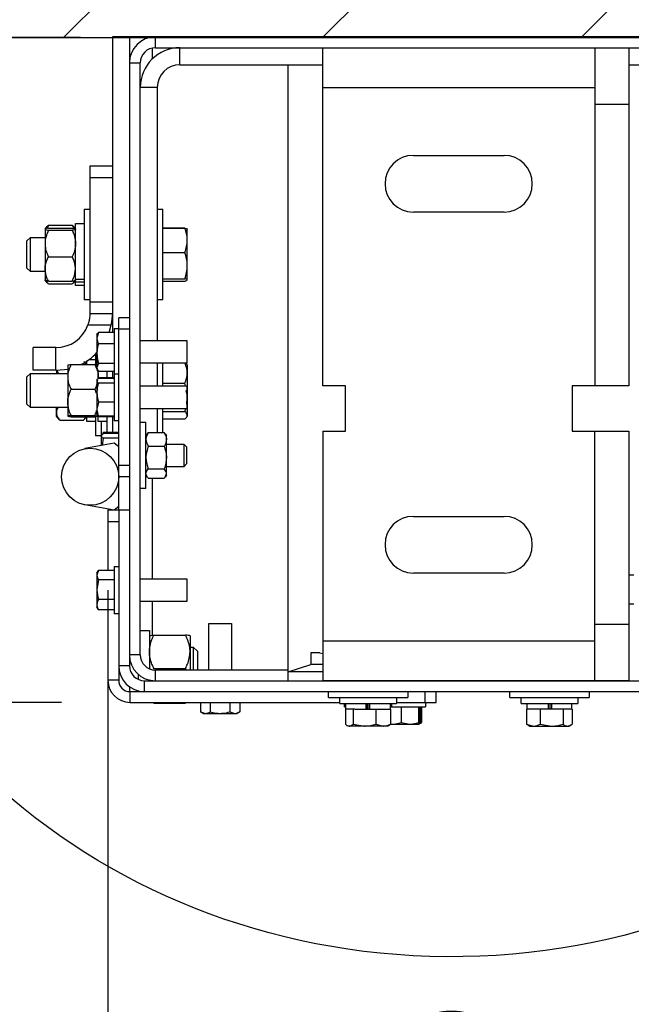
# Model space of a CAD drawing. Header units: inches. Extents: x 170 to 312, y 215 to 248.
# Tile 513 of 557: x 275.529 to 275.946, y 238.45 to 239.123. Entities that reach past the tile are written whole.
import ezdxf

# ---------------------------------------------------------------- set-up
doc = ezdxf.new("R2010")
doc.units = ezdxf.units.IN
doc.header["$LTSCALE"] = 0.25
doc.header["$MEASUREMENT"] = 0
for name, color, linetype in [('ANNOTATIONS', 1, 'Continuous'), ('DETAILS', 4, 'Continuous'), ('STANDARD MOTOR LH', 7, 'Continuous')]:
    doc.layers.add(name, color=color, linetype=linetype)
doc.styles.add('ARIAL', font='arial.ttf', dxfattribs={"height": 0.09375})
doc.dimstyles.new('STANDARD$0', dxfattribs={"dimtxt": 0.09375, "dimasz": 0.09375, "dimexe": 0.03125, "dimexo": 0.046875, "dimgap": 0.09, "dimtad": 0, "dimtih": 1, "dimtoh": 1, "dimdec": 4, "dimzin": 0, "dimdsep": 46, "dimtxsty": 'ARIAL', "dimcen": 0.09, "dimadec": 0, "dimazin": 0, "dimtfac": 1, "dimtdec": 4, "dimtofl": 0, "dimtmove": 0, "dimatfit": 1, "dimfxl": 1, "dimtolj": 1, "dimtzin": 0, "dimarcsym": 0})

# ---------------------------------------------------------------- blocks, each defined once
blk = doc.blocks.new('*D248')
at = {"layer": 'ANNOTATIONS', "color": 0, "lineweight": -2, "transparency": 16777216}
for p, q in [((275.58888, 238.73315), (275.58888, 238.35022)), ((276.09173, 238.71486), (276.09173, 238.35022)), ((275.68263, 238.3971), (275.73047, 238.3971)), ((275.99798, 238.3971), (275.96335, 238.3971))]:
    blk.add_line(p, q, dxfattribs=at)
at = {"layer": 'ANNOTATIONS', "color": 0, "transparency": 16777216}
for points in [[(275.68263, 238.41272), (275.68263, 238.38147), (275.58888, 238.3971)], [(275.99798, 238.41272), (275.99798, 238.38147), (276.09173, 238.3971)]]:
    blk.add_solid(points, dxfattribs=at)
at = {"layer": 'defpoints', "color": 0, "transparency": 16777216}
for p in [(275.58888, 238.78003), (276.09173, 238.76173), (276.09173, 238.3971)]:
    blk.add_point(p, dxfattribs=at)
at = {"layer": 'ANNOTATIONS', "color": 0, "transparency": 16777216, "insert": (275.84691, 238.3971), "char_height": 0.09375, "attachment_point": 5, "style": 'ARIAL'}
blk.add_mtext('\\A1;8"', dxfattribs=at)
blk = doc.blocks.new('*D249')
at = {"layer": 'ANNOTATIONS', "color": 0, "lineweight": -2, "transparency": 16777216}
for p, q in [((275.06877, 239.20442), (275.06877, 239.29817)), ((275.57017, 239.11067), (275.0219, 239.11067)), ((275.55712, 238.65653), (275.0219, 238.65653)), ((275.06877, 238.56278), (275.06877, 238.46903))]:
    blk.add_line(p, q, dxfattribs=at)
at = {"layer": 'ANNOTATIONS', "color": 0, "transparency": 16777216}
for points in [[(275.05315, 239.20442), (275.0844, 239.20442), (275.06877, 239.11067)], [(275.05315, 238.56278), (275.0844, 238.56278), (275.06877, 238.65653)]]:
    blk.add_solid(points, dxfattribs=at)
at = {"layer": 'defpoints', "color": 0, "transparency": 16777216}
for p in [(275.61704, 239.11067), (275.06877, 238.65653), (275.60399, 238.65653)]:
    blk.add_point(p, dxfattribs=at)
at = {"layer": 'ANNOTATIONS', "color": 0, "transparency": 16777216, "insert": (275.06877, 238.92903), "char_height": 0.09375, "attachment_point": 5, "style": 'ARIAL'}
blk.add_mtext('\\A1;7 7/32"', dxfattribs=at)

msp = doc.modelspace()

# ---------------------------------------------------------------- hatches: boundary and pattern name
at = {"layer": 'STANDARD MOTOR LH'}
h = msp.add_hatch(dxfattribs=at)
h.set_pattern_fill('ANSI31', color=256, style=0)
h.set_pattern_definition([(45, (99.64773, -11.93033), (-0.08838835, 0.08838835), [])])
h.paths.add_polyline_path([(276.09173, 239.62629), (275.40423, 239.62629), (275.40423, 239.38909), (275.34013, 239.38909), (275.4822, 239.34219), (275.40423, 239.34219), (275.40423, 239.11067), (276.09173, 239.11067), (276.09173, 239.27317)])

# ---------------------------------------------------------------- linework, layer by layer
at = {"layer": 'DETAILS'}
msp.add_ellipse((275.82295, 238.88981), major_axis=(0.4425, -0.00305), ratio=0.919729, dxfattribs=at)
at = {"layer": 'STANDARD MOTOR LH'}
for p, q in [((275.40423, 239.11067), (276.09173, 239.11067)), ((275.59201, 239.11101), (275.59201, 238.90918)), ((276.07402, 239.11101), (275.59201, 239.11101)), ((275.60362, 239.11101), (275.60362, 238.68161)), ((275.6191, 239.11101), (275.6191, 239.11087)), ((275.62133, 239.10364), (275.62133, 239.11101)), ((275.6191, 239.1034), (275.6191, 239.09588)), ((275.62133, 239.10364), (276.07402, 239.10364)), ((275.63809, 239.09203), (275.63809, 239.10364)), ((275.7356, 238.87262), (275.7356, 239.10364)), ((275.92141, 239.10364), (275.92141, 238.87262)), ((275.94464, 239.10364), (275.94464, 238.87262)), ((275.60362, 239.0933), (275.61099, 239.0933)), ((275.61099, 238.68898), (275.61099, 239.0933)), ((275.63809, 239.09203), (275.7356, 239.09203)), ((275.71201, 238.67127), (275.71201, 239.09203)), ((275.94464, 239.09203), (276.06002, 239.09203)), ((275.6226, 239.07654), (275.61099, 239.07654)), ((275.6226, 239.07654), (275.6226, 238.90357)), ((275.7356, 239.07654), (275.92141, 239.07654)), ((275.94464, 239.06493), (275.92141, 239.06493)), ((275.79754, 239.03009), (275.85947, 239.03009)), ((275.57652, 239.02271), (275.57652, 238.92204)), ((275.59201, 239.02271), (275.57652, 239.02271)), ((275.57652, 239.01497), (275.59201, 239.01497)), ((275.57262, 238.99333), (275.57652, 238.99333)), ((275.57262, 238.99333), (275.57262, 238.9314)), ((275.6226, 238.99333), (275.6265, 238.99333)), ((275.6265, 238.9314), (275.6265, 238.99333)), ((275.85947, 238.99138), (275.79754, 238.99138)), ((275.54593, 238.97977), (275.54749, 238.98158)), ((275.54593, 238.97972), (275.54593, 238.94499)), ((275.54825, 238.98239), (275.54692, 238.98018)), ((275.54825, 238.98239), (275.54746, 238.98152)), ((275.54825, 238.98239), (275.56448, 238.98239)), ((275.54825, 238.98047), (275.56448, 238.98047)), ((275.56448, 238.98239), (275.56581, 238.98018)), ((275.56448, 238.98239), (275.56527, 238.98152)), ((275.56524, 238.98158), (275.5668, 238.97977)), ((275.5668, 238.98352), (275.57262, 238.98352)), ((275.5668, 238.94121), (275.5668, 238.98352)), ((275.6265, 238.98062), (275.64155, 238.98062)), ((275.6265, 238.98046), (275.64155, 238.98046)), ((275.64308, 238.97982), (275.6431, 238.97977)), ((275.6431, 238.94501), (275.6431, 238.97974)), ((275.5336, 238.97167), (275.53591, 238.97398)), ((275.53591, 238.97398), (275.54593, 238.97398)), ((275.53591, 238.95075), (275.53591, 238.97398)), ((275.54825, 238.97897), (275.56448, 238.97897)), ((275.5336, 238.95306), (275.5336, 238.97167)), ((275.54825, 238.96087), (275.56448, 238.96087)), ((275.6265, 238.96385), (275.64155, 238.96385)), ((275.53591, 238.95075), (275.5336, 238.95306)), ((275.54593, 238.95075), (275.53591, 238.95075)), ((275.6265, 238.94575), (275.64155, 238.94575)), ((275.54749, 238.94315), (275.54593, 238.94496)), ((275.54825, 238.94426), (275.56448, 238.94426)), ((275.54825, 238.94234), (275.56448, 238.94234)), ((275.5668, 238.94496), (275.56524, 238.94315)), ((275.57262, 238.94526), (275.5668, 238.94526)), ((275.57262, 238.94352), (275.5668, 238.94352)), ((275.57262, 238.94121), (275.5668, 238.94121)), ((275.6265, 238.94427), (275.64155, 238.94427)), ((275.6265, 238.94411), (275.64155, 238.94411)), ((275.6431, 238.94496), (275.64308, 238.94491)), ((275.57652, 238.9314), (275.57262, 238.9314)), ((275.59201, 238.92979), (275.57652, 238.92979)), ((275.6265, 238.9314), (275.6226, 238.9314)), ((275.57652, 238.92204), (275.59201, 238.92204)), ((275.59625, 238.79024), (275.59625, 238.91906)), ((275.60362, 238.91906), (275.59625, 238.91906)), ((275.57519, 238.9143), (275.59122, 238.9143)), ((275.58981, 238.90918), (275.59122, 238.9143)), ((275.58242, 238.90918), (275.58138, 238.90527)), ((275.58138, 238.90745), (275.58208, 238.90864)), ((275.58138, 238.90745), (275.58138, 238.88422)), ((275.58218, 238.90858), (275.58242, 238.90918)), ((275.59315, 238.90918), (275.58242, 238.90918)), ((275.59315, 238.91194), (275.59625, 238.91194)), ((275.59315, 238.91194), (275.59315, 238.84876)), ((275.60362, 238.91132), (275.59625, 238.91132)), ((275.53779, 238.88334), (275.53779, 238.89882)), ((275.5533, 238.89882), (275.53779, 238.89882)), ((275.5533, 238.88334), (275.5533, 238.89882)), ((275.59315, 238.90136), (275.58242, 238.90136)), ((275.61099, 238.90357), (275.6427, 238.90357)), ((275.6427, 238.90357), (275.6427, 238.88809)), ((275.58036, 238.89437), (275.58036, 238.88748)), ((275.56141, 238.88685), (275.56141, 238.85207)), ((275.56373, 238.88729), (275.57996, 238.88729)), ((275.57296, 238.8887), (275.57417, 238.88729)), ((275.57454, 238.88729), (275.57454, 238.88969)), ((275.57589, 238.89061), (275.58036, 238.89061)), ((275.57996, 238.88729), (275.58124, 238.88418)), ((275.58242, 238.88801), (275.58138, 238.88525)), ((275.59315, 238.88801), (275.58242, 238.88801)), ((275.6427, 238.88809), (275.61099, 238.88809)), ((275.6226, 238.88809), (275.6226, 238.87261)), ((275.6265, 238.87261), (275.6265, 238.88809)), ((275.64211, 238.88809), (275.64262, 238.88742)), ((275.64277, 238.88744), (275.6431, 238.88687)), ((275.6431, 238.88687), (275.6431, 238.85206)), ((275.5336, 238.87877), (275.53591, 238.88107)), ((275.5336, 238.86016), (275.5336, 238.87877)), ((275.53591, 238.88107), (275.56141, 238.88107)), ((275.53591, 238.85785), (275.53591, 238.88107)), ((275.5533, 238.88334), (275.53779, 238.88334)), ((275.55367, 238.88334), (275.55367, 238.88107)), ((275.55408, 238.88345), (275.55511, 238.88107)), ((275.58208, 238.88302), (275.58138, 238.88422)), ((275.58228, 238.87882), (275.58216, 238.87782)), ((275.58228, 238.87803), (275.58228, 238.88288)), ((275.59315, 238.88249), (275.58242, 238.88249)), ((275.5881, 238.88249), (275.5881, 238.87827)), ((275.59201, 238.88249), (275.59201, 238.87827)), ((275.59315, 238.88097), (275.59625, 238.88097)), ((275.58138, 238.87648), (275.58198, 238.87752)), ((275.58184, 238.87684), (275.58138, 238.87613)), ((275.58138, 238.87648), (275.58138, 238.85325)), ((275.58242, 238.87776), (275.58229, 238.87756)), ((275.59315, 238.87827), (275.58242, 238.87827)), ((275.59315, 238.87816), (275.58242, 238.87816)), ((275.59315, 238.87776), (275.58242, 238.87776)), ((275.59315, 238.87449), (275.58242, 238.87449)), ((275.61099, 238.87261), (275.6427, 238.87261)), ((275.6265, 238.87449), (275.64155, 238.87449)), ((275.64187, 238.87261), (275.64155, 238.87449)), ((275.6427, 238.87261), (275.6427, 238.85712)), ((275.75109, 238.87262), (275.7356, 238.87262)), ((275.75109, 238.84165), (275.75109, 238.87262)), ((275.90593, 238.87262), (275.90593, 238.84165)), ((275.94464, 238.87262), (275.90593, 238.87262)), ((275.56373, 238.87035), (275.57996, 238.87035)), ((275.53591, 238.85785), (275.5336, 238.86016)), ((275.58242, 238.8616), (275.58138, 238.85678)), ((275.59315, 238.8616), (275.58242, 238.8616)), ((275.6427, 238.86015), (275.6431, 238.86481)), ((275.56141, 238.85785), (275.53591, 238.85785)), ((275.55367, 238.85206), (275.55367, 238.85785)), ((275.55581, 238.84958), (275.55367, 238.85206)), ((275.56373, 238.85252), (275.57996, 238.85252)), ((275.56373, 238.85163), (275.57996, 238.85163)), ((275.57417, 238.85163), (275.5724, 238.84958)), ((275.57454, 238.84831), (275.57454, 238.85163)), ((275.57996, 238.85252), (275.5816, 238.85231)), ((275.58036, 238.85156), (275.58036, 238.83849)), ((275.58198, 238.85221), (275.58138, 238.85325)), ((275.58242, 238.85197), (275.58184, 238.85289)), ((275.58242, 238.85157), (275.58213, 238.8523)), ((275.58228, 238.84831), (275.58228, 238.8517)), ((275.59315, 238.85197), (275.58242, 238.85197)), ((275.59315, 238.85157), (275.58242, 238.85157)), ((275.59315, 238.85146), (275.58242, 238.85146)), ((275.5881, 238.85146), (275.5881, 238.8409)), ((275.59201, 238.85146), (275.59201, 238.8409)), ((275.6427, 238.85712), (275.61099, 238.85712)), ((275.6226, 238.85712), (275.6226, 238.84079)), ((275.6265, 238.84079), (275.6265, 238.85712)), ((275.6265, 238.85513), (275.64155, 238.85513)), ((275.64155, 238.85513), (275.64202, 238.85712)), ((275.6431, 238.85206), (275.64277, 238.85149)), ((275.55576, 238.84965), (275.55599, 238.84937)), ((275.55599, 238.84937), (275.57222, 238.84937)), ((275.57245, 238.84965), (275.57222, 238.84937)), ((275.58036, 238.84831), (275.57454, 238.84831)), ((275.5881, 238.84831), (275.58228, 238.84831)), ((275.58426, 238.84831), (275.58426, 238.83849)), ((275.59625, 238.84876), (275.59315, 238.84876)), ((275.59619, 238.84876), (275.59619, 238.83115)), ((275.61099, 238.84797), (275.61489, 238.84797)), ((275.61489, 238.80251), (275.61489, 238.84797)), ((275.6265, 238.8501), (275.64155, 238.8501)), ((275.58426, 238.83849), (275.58036, 238.83849)), ((275.58454, 238.8388), (275.58471, 238.8391)), ((275.58454, 238.83196), (275.58454, 238.83852)), ((275.58546, 238.8404), (275.58574, 238.84088)), ((275.58575, 238.8409), (275.58555, 238.84025)), ((275.59619, 238.8409), (275.58575, 238.8409)), ((275.59619, 238.84012), (275.58575, 238.84012)), ((275.61489, 238.83879), (275.61582, 238.84004)), ((275.61597, 238.83999), (275.61644, 238.84079)), ((275.61644, 238.84079), (275.62734, 238.84079)), ((275.62781, 238.83999), (275.62734, 238.84079)), ((275.62796, 238.84004), (275.62889, 238.83879)), ((275.62889, 238.81169), (275.62889, 238.83879)), ((275.7356, 238.84165), (275.7356, 238.67133)), ((275.7356, 238.84165), (275.75109, 238.84165)), ((275.90593, 238.84165), (275.94464, 238.84165)), ((275.92141, 238.67133), (275.92141, 238.84165)), ((275.94464, 238.84165), (275.94464, 238.67133)), ((275.59327, 238.83357), (275.57319, 238.82986)), ((275.58575, 238.83691), (275.58496, 238.83203)), ((275.59619, 238.83691), (275.58575, 238.83691)), ((275.59625, 238.8311), (275.59327, 238.83357)), ((275.61644, 238.83154), (275.62734, 238.83154)), ((275.62889, 238.83298), (275.6408, 238.83298)), ((275.6408, 238.83298), (275.64264, 238.83114)), ((275.6408, 238.83298), (275.6408, 238.8175)), ((275.64264, 238.83114), (275.64264, 238.81934)), ((275.60362, 238.81841), (275.59625, 238.81841)), ((275.64264, 238.81934), (275.6408, 238.8175)), ((275.61582, 238.81044), (275.61489, 238.81169)), ((275.61644, 238.81599), (275.62734, 238.81599)), ((275.62889, 238.81169), (275.62796, 238.81044)), ((275.6408, 238.8175), (275.62889, 238.8175)), ((275.60362, 238.81067), (275.59625, 238.81067)), ((275.61644, 238.80969), (275.62734, 238.80969)), ((275.6191, 238.80969), (275.6191, 238.74095)), ((275.61489, 238.80251), (275.61099, 238.80251)), ((275.59327, 238.78777), (275.57319, 238.79149)), ((275.58888, 238.78777), (275.58888, 238.74661)), ((275.60362, 238.78777), (275.58888, 238.78777)), ((275.59201, 238.788), (275.59201, 238.78777)), ((275.59625, 238.79024), (275.59327, 238.78777)), ((275.59619, 238.79019), (275.59619, 238.78777)), ((275.59625, 238.78777), (275.59625, 238.67164)), ((275.58888, 238.78003), (275.59625, 238.78003)), ((275.79754, 238.78359), (275.85947, 238.78359)), ((275.58242, 238.74661), (275.58138, 238.74342)), ((275.58138, 238.74482), (275.5824, 238.74658)), ((275.58138, 238.74482), (275.58138, 238.72159)), ((275.59315, 238.74661), (275.58242, 238.74661)), ((275.58888, 238.74661), (275.58242, 238.74661)), ((275.59315, 238.74931), (275.59625, 238.74931)), ((275.59315, 238.74931), (275.59315, 238.7171)), ((275.85947, 238.74488), (275.79754, 238.74488)), ((275.58242, 238.74024), (275.58138, 238.73354)), ((275.59315, 238.74024), (275.58242, 238.74024)), ((275.61099, 238.74095), (275.6427, 238.74095)), ((275.6427, 238.74095), (275.6427, 238.72546)), ((275.94464, 238.74358), (275.94824, 238.74358)), ((275.59315, 238.72684), (275.58242, 238.72684)), ((275.6427, 238.72546), (275.61099, 238.72546)), ((275.6191, 238.72546), (275.6191, 238.70237)), ((275.58231, 238.71998), (275.58138, 238.72159)), ((275.58242, 238.7198), (275.58235, 238.72001)), ((275.59315, 238.7198), (275.58242, 238.7198)), ((275.58888, 238.71979), (275.58242, 238.71979)), ((275.58888, 238.7198), (275.58888, 238.67164)), ((275.59625, 238.7171), (275.59315, 238.7171)), ((275.94824, 238.72357), (275.94464, 238.72357)), ((275.65781, 238.67864), (275.65781, 238.71035)), ((275.65781, 238.71035), (275.6733, 238.71035)), ((275.6733, 238.71035), (275.6733, 238.67864)), ((275.61099, 238.70573), (275.61725, 238.70573)), ((275.61725, 238.70573), (275.61725, 238.67948)), ((275.92141, 238.71004), (275.94464, 238.71004)), ((275.62034, 238.70249), (275.6419, 238.70249)), ((275.64499, 238.70203), (275.64499, 238.67864)), ((275.92141, 238.69843), (275.7356, 238.69843)), ((275.64499, 238.6943), (275.64723, 238.6943)), ((275.64723, 238.6943), (275.65007, 238.69146)), ((275.64723, 238.6943), (275.64723, 238.67864)), ((275.65007, 238.69146), (275.65007, 238.67864)), ((275.72749, 238.69047), (275.72749, 238.68242)), ((275.73368, 238.69047), (275.72749, 238.69047)), ((275.73368, 238.69047), (275.7356, 238.68989)), ((275.61099, 238.68898), (275.60362, 238.68898)), ((275.60362, 238.68161), (275.59625, 238.68161)), ((275.62034, 238.67974), (275.62002, 238.67891)), ((275.62034, 238.67974), (275.6419, 238.67974)), ((275.62133, 238.67127), (275.62133, 238.67864)), ((275.71201, 238.67864), (275.62133, 238.67864)), ((275.6419, 238.67974), (275.64233, 238.67864)), ((275.71201, 238.67746), (275.72749, 238.68242)), ((275.7356, 238.67746), (275.71201, 238.67746)), ((275.7356, 238.68242), (275.72749, 238.68242)), ((275.59625, 238.67164), (275.58888, 238.67164)), ((275.6095, 238.6758), (275.6095, 238.67228)), ((275.61396, 238.6639), (275.61396, 238.67127)), ((275.61396, 238.67127), (276.07402, 238.67127)), ((275.61725, 238.67175), (275.61725, 238.67127)), ((275.61783, 238.67198), (275.61772, 238.67127)), ((275.94464, 238.67133), (275.7356, 238.67133)), ((275.75883, 238.67127), (275.75883, 238.67133)), ((275.77431, 238.67133), (275.77431, 238.67127)), ((275.78206, 238.67127), (275.78206, 238.67133)), ((275.79754, 238.67133), (275.79754, 238.67127)), ((275.8827, 238.67127), (275.8827, 238.67133)), ((275.89818, 238.67133), (275.89818, 238.67127)), ((275.60362, 238.66723), (275.60362, 238.66391)), ((275.60399, 238.65653), (275.60399, 238.6639)), ((275.60399, 238.6639), (276.07402, 238.6639)), ((275.6095, 238.66447), (275.6095, 238.6639)), ((275.73947, 238.65987), (275.73947, 238.6639)), ((275.79367, 238.6639), (275.79367, 238.65987)), ((275.80528, 238.6639), (275.80528, 238.65653)), ((275.81302, 238.65653), (275.81302, 238.6639)), ((275.86335, 238.65987), (275.86335, 238.6639)), ((275.91754, 238.6639), (275.91754, 238.65987)), ((275.60399, 238.65653), (275.74722, 238.65653)), ((275.62013, 238.65653), (275.62034, 238.65607)), ((275.64211, 238.65653), (275.6419, 238.65607)), ((275.65215, 238.65653), (275.65215, 238.65007)), ((275.65885, 238.65653), (275.65885, 238.65007)), ((275.67226, 238.65653), (275.67226, 238.65007)), ((275.67896, 238.65653), (275.67896, 238.65007)), ((275.73947, 238.65987), (275.79367, 238.65987)), ((275.74722, 238.65585), (275.74722, 238.65987)), ((275.78593, 238.65987), (275.78593, 238.65585)), ((275.78593, 238.65653), (275.81302, 238.65653)), ((275.8059, 238.65653), (275.8059, 238.65343)), ((275.86335, 238.65987), (275.91754, 238.65987)), ((275.87109, 238.65585), (275.87109, 238.65987)), ((275.9098, 238.65987), (275.9098, 238.65585)), ((275.62034, 238.65607), (275.6419, 238.65607)), ((275.65394, 238.64903), (275.65215, 238.65007)), ((275.65215, 238.65007), (275.6555, 238.64903)), ((275.67226, 238.65007), (275.67561, 238.64903)), ((275.67896, 238.65007), (275.67717, 238.64903)), ((275.74722, 238.65585), (275.78593, 238.65585)), ((275.75047, 238.65343), (275.75047, 238.65585)), ((275.75047, 238.65343), (275.75139, 238.65343)), ((275.75117, 238.65201), (275.75117, 238.64157)), ((275.75586, 238.65201), (275.75117, 238.65201)), ((275.75149, 238.65201), (275.75149, 238.65585)), ((275.75763, 238.65201), (275.75599, 238.65201)), ((275.75641, 238.65201), (275.75641, 238.64157)), ((275.75785, 238.65201), (275.78197, 238.65201)), ((275.76536, 238.65201), (275.76536, 238.65585)), ((275.76592, 238.65585), (275.76592, 238.65201)), ((275.76719, 238.65585), (275.76719, 238.65201)), ((275.76772, 238.65201), (275.76772, 238.65585)), ((275.77181, 238.65201), (275.77181, 238.64157)), ((275.78165, 238.65585), (275.78165, 238.65201)), ((275.78165, 238.65343), (275.8059, 238.65343)), ((275.78197, 238.65201), (275.78197, 238.64157)), ((275.78267, 238.65585), (275.78267, 238.65343)), ((275.7892, 238.65343), (275.7892, 238.6427)), ((275.8011, 238.65343), (275.8011, 238.6427)), ((275.8017, 238.65343), (275.8017, 238.6427)), ((275.80216, 238.65343), (275.80216, 238.6427)), ((275.80321, 238.65343), (275.80321, 238.6427)), ((275.87109, 238.65585), (275.9098, 238.65585)), ((275.87488, 238.65201), (275.87488, 238.64157)), ((275.906, 238.65201), (275.87488, 238.65201)), ((275.87536, 238.65201), (275.87536, 238.65585)), ((275.88422, 238.65201), (275.88422, 238.64157)), ((275.88985, 238.65201), (275.88985, 238.65585)), ((275.89013, 238.65585), (275.89013, 238.65201)), ((275.89139, 238.65585), (275.89139, 238.65201)), ((275.89222, 238.65201), (275.89222, 238.65585)), ((275.89978, 238.65201), (275.89978, 238.64157)), ((275.90552, 238.65585), (275.90552, 238.65201)), ((275.906, 238.65201), (275.906, 238.64157)), ((275.65394, 238.64903), (275.67717, 238.64903)), ((275.75301, 238.64036), (275.75218, 238.64084)), ((275.78014, 238.64036), (275.75301, 238.64036)), ((275.75641, 238.64157), (275.76411, 238.64036)), ((275.77181, 238.64157), (275.77689, 238.64036)), ((275.78096, 238.64084), (275.78014, 238.64036)), ((275.78197, 238.64157), (275.78098, 238.64085)), ((275.78197, 238.64195), (275.78355, 238.64166)), ((275.78197, 238.64166), (275.8014, 238.64166)), ((275.7892, 238.6427), (275.79515, 238.64166)), ((275.80142, 238.64167), (275.80141, 238.64166)), ((275.80321, 238.6427), (275.80142, 238.64167)), ((275.80216, 238.6427), (275.80165, 238.64208)), ((275.80233, 238.64241), (275.80321, 238.6427)), ((275.87488, 238.64157), (275.87955, 238.64036)), ((275.8757, 238.64118), (275.87488, 238.64157)), ((275.87688, 238.64036), (275.87566, 238.64107)), ((275.87688, 238.64036), (275.90401, 238.64036)), ((275.88422, 238.64157), (275.892, 238.64036)), ((275.90522, 238.64107), (275.90401, 238.64036))]:
    msp.add_line(p, q, dxfattribs=at)
at = {"layer": 'STANDARD MOTOR LH', "flags": 128}
msp.add_lwpolyline([(275.5533, 238.88334), (275.55916, 238.88378), (275.56141, 238.88419)], dxfattribs=at)
at = {"layer": 'STANDARD MOTOR LH'}
msp.add_circle((275.57674, 238.81067), 0.01951, dxfattribs=at)
for centre, radius, start, end in [((275.62133, 239.0933), 0.01771, 90, 180), ((275.63809, 239.07654), 0.0271, 90, 180), ((275.62133, 239.0933), 0.01034, 90, 180), ((275.63809, 239.07654), 0.01548, 90, 180), ((275.79754, 239.01074), 0.01935, 90, 270), ((275.85947, 239.01074), 0.01935, 270, 90), ((275.5533, 238.92204), 0.02323, 270, 340.52878), ((275.5533, 238.92204), 0.03871, 296.13582, 316.51878), ((275.79754, 238.76423), 0.01935, 90, 270), ((275.85947, 238.76423), 0.01935, 270, 90), ((275.62133, 238.68898), 0.01771, 180, 270), ((275.62133, 238.68898), 0.01034, 180, 270), ((275.61396, 238.68161), 0.01771, 180, 270), ((275.61396, 238.68161), 0.01034, 180, 270), ((275.60399, 238.67164), 0.01511, 180, 270), ((275.60399, 238.67164), 0.00774, 180, 270)]:
    msp.add_arc(centre, radius, start, end, dxfattribs=at)
for points, knots in [([(275.54825, 238.98047), (275.54764, 238.98035), (275.5464, 238.98011), (275.54593, 238.97986), (275.54593, 238.97972), (275.54593, 238.97972)], [0, 0, 0, 0, 0.483998, 0.985621, 1, 1, 1, 1]), ([(275.54593, 238.97972), (275.54601, 238.97962), (275.54619, 238.9794), (275.54723, 238.97916), (275.54802, 238.97902), (275.54825, 238.97897)], [0, 0, 0, 0, 0.405721, 0.826099, 1, 1, 1, 1]), ([(275.56448, 238.98047), (275.56509, 238.98035), (275.56633, 238.98011), (275.56679, 238.97986), (275.5668, 238.97972), (275.5668, 238.97972)], [0, 0, 0, 0, 0.483998, 0.985621, 1, 1, 1, 1]), ([(275.5668, 238.97972), (275.56671, 238.97962), (275.56653, 238.9794), (275.56549, 238.97916), (275.56471, 238.97902), (275.56448, 238.97897)], [0, 0, 0, 0, 0.405721, 0.826099, 1, 1, 1, 1]), ([(275.6431, 238.97216), (275.6431, 238.97235), (275.64308, 238.97516), (275.64229, 238.97791), (275.64155, 238.98046)], [0, 0, 0, 0, 0.070219, 1, 1, 1, 1]), ([(275.64155, 238.98046), (275.64218, 238.98028), (275.64301, 238.98003), (275.64309, 238.97978), (275.6431, 238.97972)], [0, 0, 0, 0, 0.763373, 1, 1, 1, 1]), ([(275.54825, 238.97897), (275.54764, 238.97757), (275.5464, 238.9747), (275.54593, 238.97157), (275.54593, 238.96997), (275.54593, 238.96992)], [0, 0, 0, 0, 0.483998, 0.985621, 1, 1, 1, 1]), ([(275.56448, 238.97897), (275.56509, 238.97757), (275.56633, 238.9747), (275.56679, 238.97157), (275.5668, 238.96997), (275.5668, 238.96992)], [0, 0, 0, 0, 0.483998, 0.985621, 1, 1, 1, 1]), ([(275.54593, 238.96992), (275.54601, 238.96866), (275.54619, 238.96608), (275.54723, 238.96308), (275.54802, 238.96137), (275.54825, 238.96087)], [0, 0, 0, 0, 0.405721, 0.826099, 1, 1, 1, 1]), ([(275.5668, 238.96992), (275.56671, 238.96866), (275.56653, 238.96608), (275.56549, 238.96308), (275.56471, 238.96137), (275.56448, 238.96087)], [0, 0, 0, 0, 0.405721, 0.826099, 1, 1, 1, 1]), ([(275.64155, 238.96385), (275.64198, 238.9652), (275.64286, 238.96792), (275.64302, 238.97073), (275.6431, 238.97216)], [0, 0, 0, 0, 0.495458, 1, 1, 1, 1]), ([(275.54593, 238.95257), (275.54593, 238.95276), (275.54596, 238.95507), (275.54677, 238.95792), (275.548, 238.96038), (275.54825, 238.96087)], [0, 0, 0, 0, 0.0660449, 0.8129016, 1, 1, 1, 1]), ([(275.5668, 238.95257), (275.5668, 238.95276), (275.56677, 238.95507), (275.56595, 238.95792), (275.56472, 238.96038), (275.56448, 238.96087)], [0, 0, 0, 0, 0.0660449, 0.8129016, 1, 1, 1, 1]), ([(275.6431, 238.9548), (275.6431, 238.95501), (275.64308, 238.95807), (275.64229, 238.96106), (275.64155, 238.96385)], [0, 0, 0, 0, 0.070219, 1, 1, 1, 1]), ([(275.54825, 238.94426), (275.54789, 238.94496), (275.54656, 238.9476), (275.5462, 238.95047), (275.54593, 238.95257)], [0, 0, 0, 0, 0.2661568, 1, 1, 1, 1]), ([(275.56448, 238.94426), (275.56483, 238.94496), (275.56616, 238.9476), (275.56653, 238.95047), (275.5668, 238.95257)], [0, 0, 0, 0, 0.2661568, 1, 1, 1, 1]), ([(275.64155, 238.94575), (275.64198, 238.94722), (275.64286, 238.95019), (275.64302, 238.95325), (275.6431, 238.9548)], [0, 0, 0, 0, 0.495458, 1, 1, 1, 1]), ([(275.6431, 238.94501), (275.64309, 238.94507), (275.64301, 238.94532), (275.64218, 238.94556), (275.64155, 238.94575)], [0, 0, 0, 0, 0.236627, 1, 1, 1, 1]), ([(275.54825, 238.94426), (275.54764, 238.94438), (275.5464, 238.94461), (275.54593, 238.94487), (275.54593, 238.94501), (275.54593, 238.94501)], [0, 0, 0, 0, 0.483998, 0.985621, 1, 1, 1, 1]), ([(275.5468, 238.94457), (275.54698, 238.94408), (275.54726, 238.94331), (275.54799, 238.94259), (275.54825, 238.94234)], [0, 0, 0, 0, 0.646739, 1, 1, 1, 1]), ([(275.56448, 238.94426), (275.56509, 238.94438), (275.56633, 238.94461), (275.56679, 238.94487), (275.5668, 238.94501), (275.5668, 238.94501)], [0, 0, 0, 0, 0.483998, 0.985621, 1, 1, 1, 1]), ([(275.56593, 238.94457), (275.56575, 238.94408), (275.56547, 238.94331), (275.56474, 238.94259), (275.56448, 238.94234)], [0, 0, 0, 0, 0.646739, 1, 1, 1, 1]), ([(275.64155, 238.94427), (275.64175, 238.94432), (275.64266, 238.94456), (275.64291, 238.94481), (275.6431, 238.94501)], [0, 0, 0, 0, 0.217079, 1, 1, 1, 1]), ([(275.57652, 238.92204), (275.57652, 238.92196), (275.57653, 238.92179), (275.57649, 238.92046), (275.57629, 238.91852), (275.57586, 238.91634), (275.57539, 238.91492), (275.57519, 238.9143)], [0, 0, 0, 0, 0.212005, 0.424036, 0.63502, 0.842044, 1, 1, 1, 1]), ([(275.59122, 238.9143), (275.59138, 238.91516), (275.59169, 238.91687), (275.59192, 238.91918), (275.592, 238.92094), (275.59201, 238.9219), (275.59201, 238.922), (275.59201, 238.92204)], [0, 0, 0, 0, 0.213482, 0.427084, 0.638491, 0.850823, 1, 1, 1, 1]), ([(275.58138, 238.90527), (275.58139, 238.90517), (275.5814, 238.90385), (275.58193, 238.90256), (275.58242, 238.90136)], [0, 0, 0, 0, 0.070198, 1, 1, 1, 1]), ([(275.58242, 238.90136), (275.58201, 238.89975), (275.58146, 238.89755), (275.5814, 238.89529), (275.58138, 238.89468)], [0, 0, 0, 0, 0.731369, 1, 1, 1, 1]), ([(275.58138, 238.89468), (275.5815, 238.89301), (275.58166, 238.89075), (275.58227, 238.88857), (275.58242, 238.88801)], [0, 0, 0, 0, 0.742452, 1, 1, 1, 1]), ([(275.56373, 238.88729), (275.56312, 238.88598), (275.56188, 238.8833), (275.56142, 238.88037), (275.56141, 238.87886), (275.56141, 238.87882)], [0, 0, 0, 0, 0.483998, 0.985621, 1, 1, 1, 1]), ([(275.56141, 238.88685), (275.5615, 238.88691), (275.56168, 238.88704), (275.56272, 238.88718), (275.5635, 238.88727), (275.56373, 238.88729)], [0, 0, 0, 0, 0.405721, 0.826099, 1, 1, 1, 1]), ([(275.57244, 238.88927), (275.57273, 238.88896), (275.57331, 238.88832), (275.5735, 238.88764), (275.57359, 238.88729)], [0, 0, 0, 0, 0.4987652, 1, 1, 1, 1]), ([(275.58138, 238.88711), (275.58116, 238.88714), (275.58078, 238.88721), (275.5802, 238.88727), (275.57996, 238.88729)], [0, 0, 0, 0, 0.597806, 1, 1, 1, 1]), ([(275.58138, 238.88525), (275.58139, 238.88519), (275.58139, 238.88445), (275.58181, 238.88374), (275.58218, 238.88308)], [0, 0, 0, 0, 0.089521, 1, 1, 1, 1]), ([(275.6431, 238.88166), (275.6431, 238.88183), (275.64308, 238.884), (275.64237, 238.88613), (275.64172, 238.88809)], [0, 0, 0, 0, 0.078261, 1, 1, 1, 1]), ([(275.56141, 238.87882), (275.5615, 238.87764), (275.56168, 238.87523), (275.56272, 238.87242), (275.5635, 238.87082), (275.56373, 238.87035)], [0, 0, 0, 0, 0.405721, 0.826099, 1, 1, 1, 1]), ([(275.58142, 238.88372), (275.58148, 238.88358), (275.58213, 238.88206), (275.58228, 238.88037), (275.58228, 238.87886), (275.58228, 238.87882)], [0, 0, 0, 0, 0.091447, 0.974683, 1, 1, 1, 1]), ([(275.64155, 238.87449), (275.64198, 238.87566), (275.64286, 238.87801), (275.64302, 238.88043), (275.6431, 238.88166)], [0, 0, 0, 0, 0.495458, 1, 1, 1, 1]), ([(275.58138, 238.87393), (275.58116, 238.8732), (275.58078, 238.87198), (275.5802, 238.87082), (275.57996, 238.87035)], [0, 0, 0, 0, 0.597806, 1, 1, 1, 1]), ([(275.58138, 238.87613), (275.58139, 238.87609), (275.5814, 238.87554), (275.58193, 238.875), (275.58242, 238.87449)], [0, 0, 0, 0, 0.070198, 1, 1, 1, 1]), ([(275.58242, 238.87449), (275.58201, 238.87294), (275.58146, 238.87081), (275.5814, 238.86863), (275.58138, 238.86805)], [0, 0, 0, 0, 0.7313694, 1, 1, 1, 1]), ([(275.56141, 238.86144), (275.56141, 238.86164), (275.56144, 238.86413), (275.56226, 238.86718), (275.56349, 238.86982), (275.56373, 238.87035)], [0, 0, 0, 0, 0.066045, 0.812902, 1, 1, 1, 1]), ([(275.58099, 238.86747), (275.5809, 238.86791), (275.58071, 238.8689), (275.58023, 238.86983), (275.57996, 238.87035)], [0, 0, 0, 0, 0.432707, 1, 1, 1, 1]), ([(275.58138, 238.86805), (275.5815, 238.86642), (275.58166, 238.86424), (275.58227, 238.86214), (275.58242, 238.8616)], [0, 0, 0, 0, 0.742452, 1, 1, 1, 1]), ([(275.6431, 238.86481), (275.6431, 238.86504), (275.6431, 238.86662), (275.64273, 238.86817), (275.64241, 238.86949)], [0, 0, 0, 0, 0.14535, 1, 1, 1, 1]), ([(275.56373, 238.85252), (275.56338, 238.85327), (275.56205, 238.85611), (275.56168, 238.85918), (275.56141, 238.86144)], [0, 0, 0, 0, 0.266157, 1, 1, 1, 1]), ([(275.55472, 238.85785), (275.55459, 238.85767), (275.55387, 238.85664), (275.55367, 238.8555), (275.55367, 238.85458), (275.55367, 238.85456)], [0, 0, 0, 0, 0.174048, 0.976985, 1, 1, 1, 1]), ([(275.55367, 238.85456), (275.55376, 238.85383), (275.55394, 238.85236), (275.55498, 238.85064), (275.55576, 238.84966), (275.55599, 238.84937)], [0, 0, 0, 0, 0.405721, 0.826099, 1, 1, 1, 1]), ([(275.56373, 238.85252), (275.56312, 238.85245), (275.56188, 238.85231), (275.56142, 238.85216), (275.56141, 238.85208), (275.56141, 238.85207)], [0, 0, 0, 0, 0.483998, 0.985621, 1, 1, 1, 1]), ([(275.56141, 238.85207), (275.5615, 238.85201), (275.56168, 238.85189), (275.56272, 238.85174), (275.5635, 238.85165), (275.56373, 238.85163)], [0, 0, 0, 0, 0.405721, 0.826099, 1, 1, 1, 1]), ([(275.57368, 238.85163), (275.57345, 238.85116), (275.57306, 238.85039), (275.57245, 238.84966), (275.57222, 238.84937)], [0, 0, 0, 0, 0.609595, 1, 1, 1, 1]), ([(275.57996, 238.85252), (275.58035, 238.85326), (275.58091, 238.85432), (275.5811, 238.85546), (275.58115, 238.85579)], [0, 0, 0, 0, 0.707847, 1, 1, 1, 1]), ([(275.58187, 238.8519), (275.58186, 238.85189), (275.58171, 238.85183), (275.58096, 238.85174), (275.58019, 238.85165), (275.57996, 238.85163)], [0, 0, 0, 0, 0.020381, 0.713339, 1, 1, 1, 1]), ([(275.58138, 238.85678), (275.58139, 238.85667), (275.5814, 238.85504), (275.58193, 238.85345), (275.58242, 238.85197)], [0, 0, 0, 0, 0.070198, 1, 1, 1, 1]), ([(275.6431, 238.85261), (275.64309, 238.85281), (275.64301, 238.85366), (275.64218, 238.85449), (275.64155, 238.85513)], [0, 0, 0, 0, 0.236627, 1, 1, 1, 1]), ([(275.64155, 238.8501), (275.64175, 238.85027), (275.64266, 238.85109), (275.64291, 238.85195), (275.6431, 238.85261)], [0, 0, 0, 0, 0.217079, 1, 1, 1, 1]), ([(275.58575, 238.84012), (275.58549, 238.83992), (275.58497, 238.83951), (275.5846, 238.83897), (275.58456, 238.83864), (275.58454, 238.83852)], [0, 0, 0, 0, 0.385374, 0.774504, 1, 1, 1, 1]), ([(275.58454, 238.83852), (275.58459, 238.8383), (275.58467, 238.83787), (275.58519, 238.83733), (275.58561, 238.83702), (275.58575, 238.83691)], [0, 0, 0, 0, 0.39551, 0.797092, 1, 1, 1, 1]), ([(275.61644, 238.84079), (275.6157, 238.83937), (275.61492, 238.83785), (275.61489, 238.83627), (275.61489, 238.83616)], [0, 0, 0, 0, 0.932064, 1, 1, 1, 1]), ([(275.62734, 238.84079), (275.62808, 238.83937), (275.62887, 238.83785), (275.62889, 238.83627), (275.62889, 238.83616)], [0, 0, 0, 0, 0.932064, 1, 1, 1, 1]), ([(275.61489, 238.83616), (275.61513, 238.83479), (275.61541, 238.83321), (275.61632, 238.83173), (275.61644, 238.83154)], [0, 0, 0, 0, 0.872228, 1, 1, 1, 1]), ([(275.61644, 238.83154), (275.6157, 238.82915), (275.61492, 238.82659), (275.61489, 238.82394), (275.61489, 238.82376)], [0, 0, 0, 0, 0.932064, 1, 1, 1, 1]), ([(275.62889, 238.83616), (275.62865, 238.83479), (275.62837, 238.83321), (275.62746, 238.83173), (275.62734, 238.83154)], [0, 0, 0, 0, 0.872228, 1, 1, 1, 1]), ([(275.62734, 238.83154), (275.62808, 238.82915), (275.62887, 238.82659), (275.62889, 238.82394), (275.62889, 238.82376)], [0, 0, 0, 0, 0.932064, 1, 1, 1, 1]), ([(275.61489, 238.82376), (275.61513, 238.82145), (275.61541, 238.81879), (275.61632, 238.81631), (275.61644, 238.81599)], [0, 0, 0, 0, 0.8722285, 1, 1, 1, 1]), ([(275.62889, 238.82376), (275.62865, 238.82145), (275.62837, 238.81879), (275.62746, 238.81631), (275.62734, 238.81599)], [0, 0, 0, 0, 0.872228, 1, 1, 1, 1]), ([(275.61489, 238.81284), (275.6149, 238.81304), (275.61497, 238.81412), (275.61578, 238.81515), (275.61644, 238.81599)], [0, 0, 0, 0, 0.189664, 1, 1, 1, 1]), ([(275.61644, 238.80969), (275.61621, 238.80995), (275.61531, 238.81097), (275.61507, 238.81204), (275.61489, 238.81284)], [0, 0, 0, 0, 0.262092, 1, 1, 1, 1]), ([(275.62889, 238.81284), (275.62888, 238.81304), (275.62882, 238.81412), (275.628, 238.81515), (275.62734, 238.81599)], [0, 0, 0, 0, 0.189664, 1, 1, 1, 1]), ([(275.62734, 238.80969), (275.62758, 238.80995), (275.62847, 238.81097), (275.62871, 238.81204), (275.62889, 238.81284)], [0, 0, 0, 0, 0.262092, 1, 1, 1, 1]), ([(275.58138, 238.74342), (275.58139, 238.74335), (275.5814, 238.74227), (275.58193, 238.74122), (275.58242, 238.74024)], [0, 0, 0, 0, 0.070198, 1, 1, 1, 1]), ([(275.58138, 238.73354), (275.58139, 238.73338), (275.5814, 238.73112), (275.58193, 238.7289), (275.58242, 238.72684)], [0, 0, 0, 0, 0.070198, 1, 1, 1, 1]), ([(275.58242, 238.72684), (275.58227, 238.72654), (275.58166, 238.7254), (275.5815, 238.7242), (275.58138, 238.72332)], [0, 0, 0, 0, 0.2575476, 1, 1, 1, 1]), ([(275.58138, 238.72332), (275.5814, 238.723), (275.58146, 238.72181), (275.58201, 238.72065), (275.58242, 238.7198)], [0, 0, 0, 0, 0.268631, 1, 1, 1, 1]), ([(275.61725, 238.69112), (275.61725, 238.69138), (275.61727, 238.69308), (275.61778, 238.69626), (275.61902, 238.69978), (275.62001, 238.70182), (275.62034, 238.70249)], [0, 0, 0, 0, 0.066532, 0.435283, 0.814551, 1, 1, 1, 1]), ([(275.61725, 238.70203), (275.61736, 238.70209), (275.6176, 238.70223), (275.61899, 238.70238), (275.62004, 238.70247), (275.62034, 238.70249)], [0, 0, 0, 0, 0.4062922, 0.8272698, 1, 1, 1, 1]), ([(275.64499, 238.69112), (275.64499, 238.69138), (275.64497, 238.69308), (275.64446, 238.69626), (275.64322, 238.69978), (275.64222, 238.70182), (275.6419, 238.70249)], [0, 0, 0, 0, 0.066532, 0.435283, 0.814551, 1, 1, 1, 1]), ([(275.64499, 238.70203), (275.64487, 238.70209), (275.64463, 238.70223), (275.64325, 238.70238), (275.6422, 238.70247), (275.6419, 238.70249)], [0, 0, 0, 0, 0.406292, 0.82727, 1, 1, 1, 1]), ([(275.62034, 238.67974), (275.61988, 238.6807), (275.61879, 238.68298), (275.61754, 238.68678), (275.61734, 238.68966), (275.61725, 238.69112)], [0, 0, 0, 0, 0.26546, 0.628076, 1, 1, 1, 1]), ([(275.6419, 238.67974), (275.64236, 238.6807), (275.64344, 238.68298), (275.6447, 238.68678), (275.64489, 238.68966), (275.64499, 238.69112)], [0, 0, 0, 0, 0.26546, 0.628076, 1, 1, 1, 1]), ([(275.6555, 238.64903), (275.65558, 238.64903), (275.65671, 238.64905), (275.65782, 238.64958), (275.65885, 238.65007)], [0, 0, 0, 0, 0.070198, 1, 1, 1, 1]), ([(275.65885, 238.65007), (275.65941, 238.64991), (275.6616, 238.64931), (275.66387, 238.64915), (275.66555, 238.64903)], [0, 0, 0, 0, 0.257548, 1, 1, 1, 1]), ([(275.66555, 238.64903), (275.66616, 238.64905), (275.66843, 238.64911), (275.67064, 238.64966), (275.67226, 238.65007)], [0, 0, 0, 0, 0.268631, 1, 1, 1, 1]), ([(275.67561, 238.64903), (275.67569, 238.64903), (275.67682, 238.64905), (275.67793, 238.64958), (275.67896, 238.65007)], [0, 0, 0, 0, 0.070198, 1, 1, 1, 1]), ([(275.75117, 238.64157), (275.75134, 238.64143), (275.7522, 238.64071), (275.75308, 238.64052), (275.75379, 238.64036)], [0, 0, 0, 0, 0.203201, 1, 1, 1, 1]), ([(275.75379, 238.64036), (275.75399, 238.64038), (275.75488, 238.64043), (275.75574, 238.64108), (275.75641, 238.64157)], [0, 0, 0, 0, 0.225728, 1, 1, 1, 1]), ([(275.76411, 238.64036), (275.76429, 238.64036), (275.76689, 238.64038), (275.76944, 238.641), (275.77181, 238.64157)], [0, 0, 0, 0, 0.0702068, 1, 1, 1, 1]), ([(275.77689, 238.64036), (275.77701, 238.64036), (275.77873, 238.64038), (275.78041, 238.641), (275.78197, 238.64157)], [0, 0, 0, 0, 0.070207, 1, 1, 1, 1]), ([(275.78355, 238.64166), (275.78368, 238.64166), (275.78559, 238.64168), (275.78746, 238.64221), (275.7892, 238.6427)], [0, 0, 0, 0, 0.0701975, 1, 1, 1, 1]), ([(275.79515, 238.64166), (275.79529, 238.64166), (275.7973, 238.64168), (275.79927, 238.64221), (275.8011, 238.6427)], [0, 0, 0, 0, 0.070198, 1, 1, 1, 1]), ([(275.8011, 238.6427), (275.80117, 238.64229), (275.80127, 238.64174), (275.80137, 238.64168), (275.8014, 238.64166)], [0, 0, 0, 0, 0.731369, 1, 1, 1, 1]), ([(275.8014, 238.64166), (275.80147, 238.64178), (275.80157, 238.64194), (275.80167, 238.64254), (275.8017, 238.6427)], [0, 0, 0, 0, 0.742452, 1, 1, 1, 1]), ([(275.87955, 238.64036), (275.87966, 238.64036), (275.88124, 238.64038), (275.88278, 238.641), (275.88422, 238.64157)], [0, 0, 0, 0, 0.070207, 1, 1, 1, 1]), ([(275.892, 238.64036), (275.89218, 238.64036), (275.89481, 238.64038), (275.89738, 238.641), (275.89978, 238.64157)], [0, 0, 0, 0, 0.0702068, 1, 1, 1, 1]), ([(275.89978, 238.64157), (275.90017, 238.64131), (275.90096, 238.64079), (275.902, 238.64042), (275.90265, 238.64038), (275.90289, 238.64036)], [0, 0, 0, 0, 0.385374, 0.774504, 1, 1, 1, 1]), ([(275.90289, 238.64036), (275.9033, 238.6404), (275.90414, 238.64049), (275.90518, 238.64101), (275.9058, 238.64143), (275.906, 238.64157)], [0, 0, 0, 0, 0.39551, 0.797092, 1, 1, 1, 1])]:
    msp.add_open_spline(points, degree=3, knots=knots, dxfattribs=at)

# ---------------------------------------------------------------- dimensions: what is measured, and where the dimension line sits
at = {"layer": 'ANNOTATIONS'}
dim = msp.add_linear_dim(base=(275.06877, 238.65653), p1=(275.61704, 239.11067), p2=(275.60399, 238.65653), angle=90, text='7 7/32"', dimstyle='STANDARD$0', override={"dimexe": 0.046875, "dimgap": 0.0625, "dimlunit": 4, "dimcen": 0.089844, "dimfxl": 0.18, "dimfrac": 2}, dxfattribs=at)
dim.commit()
dim.dimension.update_dxf_attribs({"geometry": '*D249', "text_midpoint": (275.06877, 238.92903), "dimtype": 160})
dim = msp.add_linear_dim(base=(276.09173, 238.3971), p1=(275.58888, 238.78003), p2=(276.09173, 238.76173), text='8"', dimstyle='STANDARD$0', override={"dimexe": 0.046875, "dimgap": 0.0625, "dimlunit": 4, "dimcen": 0.089844, "dimfxl": 0.18, "dimfrac": 2}, dxfattribs=at)
dim.commit()
dim.dimension.update_dxf_attribs({"geometry": '*D248', "text_midpoint": (275.84691, 238.3971), "dimtype": 160})

doc.saveas('drawing.dxf')
